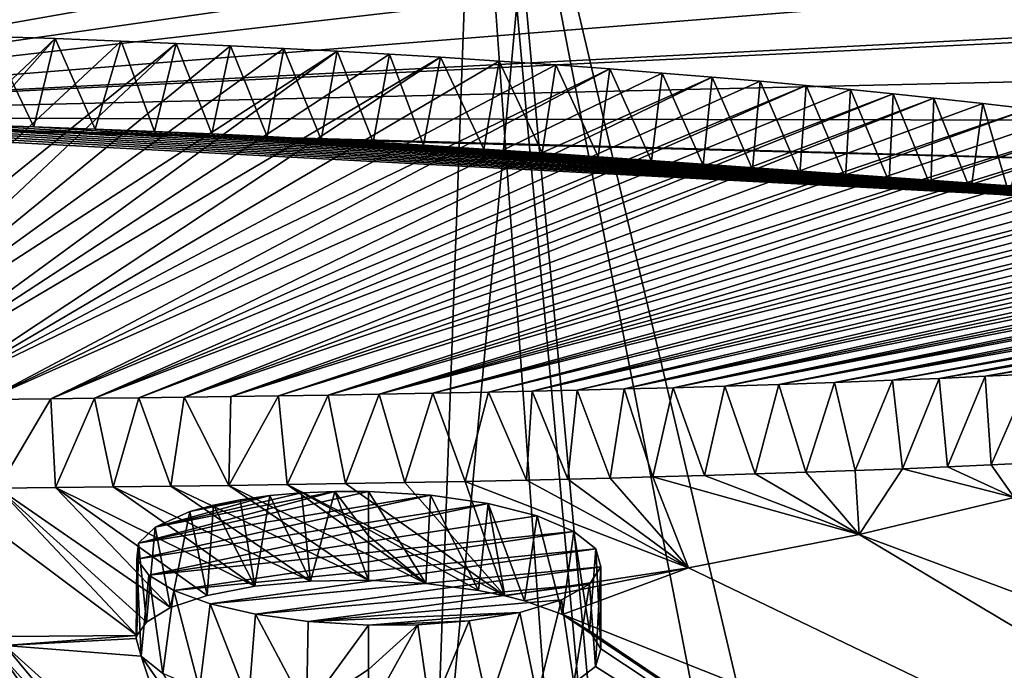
# Model space of a CAD drawing. Header units: millimetres. Extents: x -24 to 24, y 0 to 188.
# Tile 394 of 460: x 0.586 to 1.644, y 162.592 to 163.292. Entities that reach past the tile are written whole.
import ezdxf

# ---------------------------------------------------------------- set-up
doc = ezdxf.new("R2010")
doc.units = ezdxf.units.MM
doc.header["$LTSCALE"] = 58.620611
for name, color, linetype in [('169', 7, 'CONTINUOUS'), ('447', 7, 'CONTINUOUS'), ('457', 7, 'CONTINUOUS'), ('462', 7, 'CONTINUOUS'), ('482', 7, 'CONTINUOUS'), ('483', 7, 'CONTINUOUS'), ('492', 7, 'CONTINUOUS'), ('493', 7, 'CONTINUOUS'), ('75', 7, 'CONTINUOUS')]:
    doc.layers.add(name, color=color, linetype=linetype)

msp = doc.modelspace()

# ---------------------------------------------------------------- linework, layer by layer
at = {"layer": '169', "color": 7, "linetype": 'CONTINUOUS'}
for points in [[(0, 147.642, 255.5309), (2.2148, 147.6112, 255.4333), (0, 178.708, 246.0331), (0, 147.642, 255.5309)], [(0, 178.708, 246.0331), (2.2148, 147.6112, 255.4333), (2.2341, 178.675, 245.9355), (0, 178.708, 246.0331)]]:
    msp.add_3dface(points, dxfattribs=at)
at = {"layer": '447', "color": 7, "linetype": 'CONTINUOUS'}
for points in [[(0.5522, 163.4552, 189.7355), (0.7314, 163.4466, 189.7086), (0.0004, 163.1866, 188.5523), (0.5522, 163.4552, 189.7355)], [(0.7314, 163.4466, 189.7086), (0.9071, 163.4357, 189.6748), (0.0004, 163.1866, 188.5523), (0.7314, 163.4466, 189.7086)], [(0.9071, 163.4357, 189.6748), (1.0798, 163.4227, 189.6341), (0.0004, 163.1866, 188.5523), (0.9071, 163.4357, 189.6748)], [(1.0798, 163.4227, 189.6341), (1.251, 163.4073, 189.5862), (0.0004, 163.1866, 188.5523), (1.0798, 163.4227, 189.6341)], [(1.251, 163.4073, 189.5862), (1.4216, 163.3895, 189.5306), (0.0004, 163.1866, 188.5523), (1.251, 163.4073, 189.5862)], [(1.4216, 163.3895, 189.5306), (1.591, 163.3692, 189.4674), (0.0004, 163.1866, 188.5523), (1.4216, 163.3895, 189.5306)], [(1.591, 163.3692, 189.4674), (1.841, 163.3343, 189.3582), (0.0004, 163.1866, 188.5523), (1.591, 163.3692, 189.4674)], [(1.841, 163.3343, 189.3582), (2.0834, 163.2942, 189.2328), (0.0004, 163.1866, 188.5523), (1.841, 163.3343, 189.3582)], [(2.0834, 163.2942, 189.2328), (2.1111, 163.2892, 189.2172), (0.0004, 163.1866, 188.5523), (2.0834, 163.2942, 189.2328)], [(0.0004, 163.1866, 188.5523), (2.1111, 163.2892, 189.2172), (2.1689, 163.2367, 189.0036), (0.0004, 163.1866, 188.5523)], [(2.2037, 163.1828, 188.7843), (0.0004, 163.1866, 188.5523), (2.1689, 163.2367, 189.0036), (2.2037, 163.1828, 188.7843)], [(0.0678, 163.1865, 188.5521), (0.0004, 163.1866, 188.5523), (2.2151, 163.1284, 188.5627), (0.0678, 163.1865, 188.5521)], [(2.2151, 163.1284, 188.5627), (0.0004, 163.1866, 188.5523), (2.2037, 163.1828, 188.7843), (2.2151, 163.1284, 188.5627)], [(0.1341, 163.1861, 188.5513), (0.0678, 163.1865, 188.5521), (2.203, 163.074, 188.3411), (0.1341, 163.1861, 188.5513)], [(2.203, 163.074, 188.3411), (0.0678, 163.1865, 188.5521), (2.2151, 163.1284, 188.5627), (2.203, 163.074, 188.3411)], [(0.1992, 163.1855, 188.55), (0.1341, 163.1861, 188.5513), (2.203, 163.074, 188.3411), (0.1992, 163.1855, 188.55)], [(0.2632, 163.1847, 188.5482), (0.1992, 163.1855, 188.55), (2.203, 163.074, 188.3411), (0.2632, 163.1847, 188.5482)], [(0.326, 163.1837, 188.5459), (0.2632, 163.1847, 188.5482), (2.203, 163.074, 188.3411), (0.326, 163.1837, 188.5459)], [(0.3879, 163.1825, 188.5431), (0.326, 163.1837, 188.5459), (2.203, 163.074, 188.3411), (0.3879, 163.1825, 188.5431)], [(0.4609, 163.1807, 188.5392), (0.3879, 163.1825, 188.5431), (2.203, 163.074, 188.3411), (0.4609, 163.1807, 188.5392)], [(0.532, 163.1787, 188.5346), (0.4609, 163.1807, 188.5392), (2.203, 163.074, 188.3411), (0.532, 163.1787, 188.5346)], [(0.6007, 163.1765, 188.5296), (0.532, 163.1787, 188.5346), (2.203, 163.074, 188.3411), (0.6007, 163.1765, 188.5296)], [(0.6668, 163.1741, 188.5241), (0.6007, 163.1765, 188.5296), (2.203, 163.074, 188.3411), (0.6668, 163.1741, 188.5241)], [(0.7305, 163.1716, 188.5182), (0.6668, 163.1741, 188.5241), (2.203, 163.074, 188.3411), (0.7305, 163.1716, 188.5182)], [(0.792, 163.1688, 188.5119), (0.7305, 163.1716, 188.5182), (2.203, 163.074, 188.3411), (0.792, 163.1688, 188.5119)], [(0.8516, 163.166, 188.5053), (0.792, 163.1688, 188.5119), (2.203, 163.074, 188.3411), (0.8516, 163.166, 188.5053)], [(0.9094, 163.163, 188.4983), (0.8516, 163.166, 188.5053), (2.203, 163.074, 188.3411), (0.9094, 163.163, 188.4983)], [(0.9653, 163.1599, 188.4911), (0.9094, 163.163, 188.4983), (2.203, 163.074, 188.3411), (0.9653, 163.1599, 188.4911)], [(1.0193, 163.1567, 188.4836), (0.9653, 163.1599, 188.4911), (2.203, 163.074, 188.3411), (1.0193, 163.1567, 188.4836)], [(1.0844, 163.1526, 188.4738), (1.0193, 163.1567, 188.4836), (2.203, 163.074, 188.3411), (1.0844, 163.1526, 188.4738)], [(1.147, 163.1484, 188.4637), (1.0844, 163.1526, 188.4738), (2.203, 163.074, 188.3411), (1.147, 163.1484, 188.4637)], [(1.207, 163.1441, 188.4533), (1.147, 163.1484, 188.4637), (2.203, 163.074, 188.3411), (1.207, 163.1441, 188.4533)], [(1.2645, 163.1396, 188.4426), (1.207, 163.1441, 188.4533), (2.203, 163.074, 188.3411), (1.2645, 163.1396, 188.4426)], [(1.3199, 163.1352, 188.4317), (1.2645, 163.1396, 188.4426), (2.203, 163.074, 188.3411), (1.3199, 163.1352, 188.4317)], [(1.373, 163.1306, 188.4206), (1.3199, 163.1352, 188.4317), (2.203, 163.074, 188.3411), (1.373, 163.1306, 188.4206)], [(1.4239, 163.126, 188.4093), (1.373, 163.1306, 188.4206), (2.203, 163.074, 188.3411), (1.4239, 163.126, 188.4093)], [(1.4728, 163.1214, 188.3978), (1.4239, 163.126, 188.4093), (2.203, 163.074, 188.3411), (1.4728, 163.1214, 188.3978)], [(1.5197, 163.1168, 188.3861), (1.4728, 163.1214, 188.3978), (2.203, 163.074, 188.3411), (1.5197, 163.1168, 188.3861)], [(1.5646, 163.1121, 188.3744), (1.5197, 163.1168, 188.3861), (2.203, 163.074, 188.3411), (1.5646, 163.1121, 188.3744)], [(1.6078, 163.1074, 188.3625), (1.5646, 163.1121, 188.3744), (2.203, 163.074, 188.3411), (1.6078, 163.1074, 188.3625)], [(1.6492, 163.1028, 188.3505), (1.6078, 163.1074, 188.3625), (2.203, 163.074, 188.3411), (1.6492, 163.1028, 188.3505)], [(1.5827, 162.8109, 187.242), (1.6542, 162.778, 187.1357), (1.5341, 162.8089, 187.2281), (1.5827, 162.8109, 187.242)], [(1.6293, 162.8129, 187.256), (1.6542, 162.778, 187.1357), (1.5827, 162.8109, 187.242), (1.6293, 162.8129, 187.256)], [(1.6737, 162.8151, 187.2702), (1.6542, 162.778, 187.1357), (1.6293, 162.8129, 187.256), (1.6737, 162.8151, 187.2702)], [(1.3214, 162.8015, 187.1751), (1.4876, 162.738, 186.9726), (1.2659, 162.8, 187.1632), (1.3214, 162.8015, 187.1751)], [(1.3759, 162.8032, 187.1876), (1.4876, 162.738, 186.9726), (1.3214, 162.8015, 187.1751), (1.3759, 162.8032, 187.1876)], [(1.4302, 162.805, 187.2006), (1.4876, 162.738, 186.9726), (1.3759, 162.8032, 187.1876), (1.4302, 162.805, 187.2006)], [(1.4833, 162.8069, 187.2142), (1.4876, 162.738, 186.9726), (1.4302, 162.805, 187.2006), (1.4833, 162.8069, 187.2142)], [(1.5341, 162.8089, 187.2281), (1.4876, 162.738, 186.9726), (1.4833, 162.8069, 187.2142), (1.5341, 162.8089, 187.2281)], [(1.6542, 162.778, 187.1357), (1.4876, 162.738, 186.9726), (1.5341, 162.8089, 187.2281), (1.6542, 162.778, 187.1357)], [(0.7481, 162.7901, 187.0824), (0.8982, 162.6881, 186.7404), (0.686, 162.7894, 187.0759), (0.7481, 162.7901, 187.0824)], [(0.8103, 162.7909, 187.0895), (0.9604, 162.689, 186.7484), (0.7481, 162.7901, 187.0824), (0.8103, 162.7909, 187.0895)], [(0.9604, 162.689, 186.7484), (0.8982, 162.6881, 186.7404), (0.7481, 162.7901, 187.0824), (0.9604, 162.689, 186.7484)], [(0.8728, 162.7918, 187.0974), (1.022, 162.6854, 186.7415), (0.8103, 162.7909, 187.0895), (0.8728, 162.7918, 187.0974)], [(1.022, 162.6854, 186.7415), (0.9604, 162.689, 186.7484), (0.8103, 162.7909, 187.0895), (1.022, 162.6854, 186.7415)], [(0.9358, 162.7928, 187.106), (1.1068, 162.6722, 186.7041), (0.8728, 162.7918, 187.0974), (0.9358, 162.7928, 187.106)], [(1.1068, 162.6722, 186.7041), (1.0786, 162.6779, 186.7208), (0.8728, 162.7918, 187.0974), (1.1068, 162.6722, 186.7041)], [(1.0786, 162.6779, 186.7208), (1.022, 162.6854, 186.7415), (0.8728, 162.7918, 187.0974), (1.0786, 162.6779, 186.7208)], [(0.9995, 162.794, 187.1153), (1.1068, 162.6722, 186.7041), (0.9358, 162.7928, 187.106), (0.9995, 162.794, 187.1153)], [(1.0643, 162.7952, 187.1257), (1.1068, 162.6722, 186.7041), (0.9995, 162.794, 187.1153), (1.0643, 162.7952, 187.1257)], [(1.1302, 162.7966, 187.137), (1.3041, 162.7024, 186.8276), (1.0643, 162.7952, 187.1257), (1.1302, 162.7966, 187.137)], [(1.3041, 162.7024, 186.8276), (1.1068, 162.6722, 186.7041), (1.0643, 162.7952, 187.1257), (1.3041, 162.7024, 186.8276)], [(1.1747, 162.7977, 187.1452), (1.3041, 162.7024, 186.8276), (1.1302, 162.7966, 187.137), (1.1747, 162.7977, 187.1452)], [(1.2199, 162.7988, 187.1539), (1.3041, 162.7024, 186.8276), (1.1747, 162.7977, 187.1452), (1.2199, 162.7988, 187.1539)], [(1.2659, 162.8, 187.1632), (1.3041, 162.7024, 186.8276), (1.2199, 162.7988, 187.1539), (1.2659, 162.8, 187.1632)], [(1.4876, 162.738, 186.9726), (1.3041, 162.7024, 186.8276), (1.2659, 162.8, 187.1632), (1.4876, 162.738, 186.9726)], [(0.5621, 162.7881, 187.0648), (0.7116, 162.6295, 186.5301), (0.5001, 162.7876, 187.0601), (0.5621, 162.7881, 187.0648)], [(0.7116, 162.6295, 186.5301), (0.5701, 162.6286, 186.5194), (0.5001, 162.7876, 187.0601), (0.7116, 162.6295, 186.5301)], [(0.6241, 162.7887, 187.0701), (0.7477, 162.6596, 186.6333), (0.5621, 162.7881, 187.0648), (0.6241, 162.7887, 187.0701)], [(0.7219, 162.6439, 186.579), (0.7116, 162.6295, 186.5301), (0.5621, 162.7881, 187.0648), (0.7219, 162.6439, 186.579)], [(0.7477, 162.6596, 186.6333), (0.7219, 162.6439, 186.579), (0.5621, 162.7881, 187.0648), (0.7477, 162.6596, 186.6333)], [(0.686, 162.7894, 187.0759), (0.8384, 162.6826, 186.7171), (0.6241, 162.7887, 187.0701), (0.686, 162.7894, 187.0759)], [(0.7871, 162.6727, 186.6803), (0.7477, 162.6596, 186.6333), (0.6241, 162.7887, 187.0701), (0.7871, 162.6727, 186.6803)], [(0.8384, 162.6826, 186.7171), (0.7871, 162.6727, 186.6803), (0.6241, 162.7887, 187.0701), (0.8384, 162.6826, 186.7171)], [(0.8982, 162.6881, 186.7404), (0.8384, 162.6826, 186.7171), (0.686, 162.7894, 187.0759), (0.8982, 162.6881, 186.7404)], [(1.4876, 162.738, 186.9726), (1.6542, 162.778, 187.1357), (2.9891, 162.1788, 185.436), (1.4876, 162.738, 186.9726)], [(1.3041, 162.7024, 186.8276), (1.4876, 162.738, 186.9726), (2.5626, 162.0968, 185.1017), (1.3041, 162.7024, 186.8276)], [(2.5626, 162.0968, 185.1017), (1.4876, 162.738, 186.9726), (2.9891, 162.1788, 185.436), (2.5626, 162.0968, 185.1017)], [(1.1068, 162.6722, 186.7041), (1.3041, 162.7024, 186.8276), (1.1281, 162.6668, 186.6878), (1.1068, 162.6722, 186.7041)], [(1.1281, 162.6668, 186.6878), (1.3041, 162.7024, 186.8276), (1.1689, 162.6522, 186.6426), (1.1281, 162.6668, 186.6878)], [(1.1689, 162.6522, 186.6426), (1.3041, 162.7024, 186.8276), (2.5626, 162.0968, 185.1017), (1.1689, 162.6522, 186.6426)], [(1.1977, 162.6346, 186.5861), (1.1689, 162.6522, 186.6426), (2.097, 162.0279, 184.8212), (1.1977, 162.6346, 186.5861)], [(2.097, 162.0279, 184.8212), (1.1689, 162.6522, 186.6426), (2.5626, 162.0968, 185.1017), (2.097, 162.0279, 184.8212)], [(1.2101, 162.6153, 186.5228), (1.1977, 162.6346, 186.5861), (2.097, 162.0279, 184.8212), (1.2101, 162.6153, 186.5228)], [(0.7116, 162.6295, 186.5301), (0.7108, 162.6263, 186.5195), (0.5696, 162.6188, 186.487), (0.7116, 162.6295, 186.5301)], [(0.7116, 162.6295, 186.5301), (0.5696, 162.6188, 186.487), (0.5701, 162.6286, 186.5194), (0.7116, 162.6295, 186.5301)], [(0.7108, 162.6263, 186.5195), (0.7161, 162.6074, 186.4567), (0.5696, 162.6188, 186.487), (0.7108, 162.6263, 186.5195)], [(0.5646, 162.6093, 186.455), (0.5696, 162.6188, 186.487), (0.7358, 162.4183, 185.8478), (0.5646, 162.6093, 186.455)], [(0.5696, 162.6188, 186.487), (0.7161, 162.6074, 186.4567), (0.7739, 162.4348, 185.9021), (0.5696, 162.6188, 186.487)], [(0.7358, 162.4183, 185.8478), (0.5696, 162.6188, 186.487), (0.7739, 162.4348, 185.9021), (0.7358, 162.4183, 185.8478)], [(1.2044, 162.5961, 186.4584), (1.2101, 162.6153, 186.5228), (2.097, 162.0279, 184.8212), (1.2044, 162.5961, 186.4584)], [(0.5413, 162.5912, 186.3942), (0.5646, 162.6093, 186.455), (0.7144, 162.3989, 185.7855), (0.5413, 162.5912, 186.3942)], [(0.7144, 162.3989, 185.7855), (0.5646, 162.6093, 186.455), (0.7358, 162.4183, 185.8478), (0.7144, 162.3989, 185.7855)], [(0.7161, 162.6074, 186.4567), (0.7392, 162.5886, 186.3959), (0.8268, 162.4474, 185.9452), (0.7161, 162.6074, 186.4567)], [(0.7739, 162.4348, 185.9021), (0.7161, 162.6074, 186.4567), (0.8268, 162.4474, 185.9452), (0.7739, 162.4348, 185.9021)], [(1.181, 162.5784, 186.3977), (1.2044, 162.5961, 186.4584), (2.097, 162.0279, 184.8212), (1.181, 162.5784, 186.3977)]]:
    msp.add_3dface(points, dxfattribs=at)
at = {"layer": '457', "color": 7, "linetype": 'CONTINUOUS'}
for points in [[(0.6238, 163.2713, 188.4976), (0.2109, 162.8816, 187.0157), (0.554, 163.2736, 188.503), (0.6238, 163.2713, 188.4976)], [(0.2788, 162.8818, 187.018), (0.2109, 162.8816, 187.0157), (0.6238, 163.2713, 188.4976), (0.2788, 162.8818, 187.018)], [(0.6946, 163.2686, 188.4915), (0.2788, 162.8818, 187.018), (0.6238, 163.2713, 188.4976), (0.6946, 163.2686, 188.4915)], [(0.7537, 163.2662, 188.4859), (0.2788, 162.8818, 187.018), (0.6946, 163.2686, 188.4915), (0.7537, 163.2662, 188.4859)], [(0.3465, 162.8821, 187.0209), (0.2788, 162.8818, 187.018), (0.7537, 163.2662, 188.4859), (0.3465, 162.8821, 187.0209)], [(0.8121, 163.2635, 188.4797), (0.3465, 162.8821, 187.0209), (0.7537, 163.2662, 188.4859), (0.8121, 163.2635, 188.4797)], [(0.8695, 163.2607, 188.473), (0.3465, 162.8821, 187.0209), (0.8121, 163.2635, 188.4797), (0.8695, 163.2607, 188.473)], [(0.9267, 163.2577, 188.466), (0.3465, 162.8821, 187.0209), (0.8695, 163.2607, 188.473), (0.9267, 163.2577, 188.466)], [(0.414, 162.8825, 187.0245), (0.3465, 162.8821, 187.0209), (0.9267, 163.2577, 188.466), (0.414, 162.8825, 187.0245)], [(0.9831, 163.2545, 188.4586), (0.414, 162.8825, 187.0245), (0.9267, 163.2577, 188.466), (0.9831, 163.2545, 188.4586)], [(1.0379, 163.2512, 188.4508), (0.414, 162.8825, 187.0245), (0.9831, 163.2545, 188.4586), (1.0379, 163.2512, 188.4508)], [(0.4817, 162.8829, 187.0287), (0.414, 162.8825, 187.0245), (1.0379, 163.2512, 188.4508), (0.4817, 162.8829, 187.0287)], [(1.1009, 163.2471, 188.441), (0.4817, 162.8829, 187.0287), (1.0379, 163.2512, 188.4508), (1.1009, 163.2471, 188.441)], [(1.1615, 163.243, 188.4311), (0.4817, 162.8829, 187.0287), (1.1009, 163.2471, 188.441), (1.1615, 163.243, 188.4311)], [(1.2198, 163.2387, 188.4209), (0.4817, 162.8829, 187.0287), (1.1615, 163.243, 188.4311), (1.2198, 163.2387, 188.4209)], [(0.5499, 162.8834, 187.0337), (0.4817, 162.8829, 187.0287), (1.2198, 163.2387, 188.4209), (0.5499, 162.8834, 187.0337)], [(1.2759, 163.2343, 188.4103), (0.5499, 162.8834, 187.0337), (1.2198, 163.2387, 188.4209), (1.2759, 163.2343, 188.4103)], [(1.3296, 163.2299, 188.3995), (0.5499, 162.8834, 187.0337), (1.2759, 163.2343, 188.4103), (1.3296, 163.2299, 188.3995)], [(0.6191, 162.8841, 187.0395), (0.5499, 162.8834, 187.0337), (1.3296, 163.2299, 188.3995), (0.6191, 162.8841, 187.0395)], [(1.3811, 163.2255, 188.3887), (0.6191, 162.8841, 187.0395), (1.3296, 163.2299, 188.3995), (1.3811, 163.2255, 188.3887)], [(1.4307, 163.221, 188.3776), (0.6191, 162.8841, 187.0395), (1.3811, 163.2255, 188.3887), (1.4307, 163.221, 188.3776)], [(0.666, 162.8846, 187.0439), (0.6191, 162.8841, 187.0395), (1.4307, 163.221, 188.3776), (0.666, 162.8846, 187.0439)], [(1.4783, 163.2165, 188.3662), (0.666, 162.8846, 187.0439), (1.4307, 163.221, 188.3776), (1.4783, 163.2165, 188.3662)], [(1.524, 163.2119, 188.3549), (0.666, 162.8846, 187.0439), (1.4783, 163.2165, 188.3662), (1.524, 163.2119, 188.3549)], [(0.7137, 162.8851, 187.0486), (0.666, 162.8846, 187.0439), (1.524, 163.2119, 188.3549), (0.7137, 162.8851, 187.0486)], [(1.5679, 163.2074, 188.3434), (0.7137, 162.8851, 187.0486), (1.524, 163.2119, 188.3549), (1.5679, 163.2074, 188.3434)], [(0.7624, 162.8857, 187.0539), (0.7137, 162.8851, 187.0486), (1.5679, 163.2074, 188.3434), (0.7624, 162.8857, 187.0539)], [(1.6204, 163.2016, 188.3288), (0.7624, 162.8857, 187.0539), (1.5679, 163.2074, 188.3434), (1.6204, 163.2016, 188.3288)], [(1.6701, 163.1959, 188.3141), (0.7624, 162.8857, 187.0539), (1.6204, 163.2016, 188.3288), (1.6701, 163.1959, 188.3141)], [(0.8124, 162.8864, 187.0597), (0.7624, 162.8857, 187.0539), (1.6701, 163.1959, 188.3141), (0.8124, 162.8864, 187.0597)], [(1.7173, 163.1903, 188.2994), (0.8124, 162.8864, 187.0597), (1.6701, 163.1959, 188.3141), (1.7173, 163.1903, 188.2994)], [(1.7622, 163.1846, 188.2845), (0.8124, 162.8864, 187.0597), (1.7173, 163.1903, 188.2994), (1.7622, 163.1846, 188.2845)], [(0.8638, 162.8871, 187.0661), (0.8124, 162.8864, 187.0597), (1.7622, 163.1846, 188.2845), (0.8638, 162.8871, 187.0661)], [(1.8047, 163.179, 188.2697), (0.8638, 162.8871, 187.0661), (1.7622, 163.1846, 188.2845), (1.8047, 163.179, 188.2697)], [(0.9169, 162.888, 187.0732), (0.8638, 162.8871, 187.0661), (1.8047, 163.179, 188.2697), (0.9169, 162.888, 187.0732)], [(1.845, 163.1734, 188.2547), (0.9169, 162.888, 187.0732), (1.8047, 163.179, 188.2697), (1.845, 163.1734, 188.2547)], [(1.8832, 163.1678, 188.2398), (0.9169, 162.888, 187.0732), (1.845, 163.1734, 188.2547), (1.8832, 163.1678, 188.2398)], [(0.972, 162.8889, 187.0811), (0.9169, 162.888, 187.0732), (1.8832, 163.1678, 188.2398), (0.972, 162.8889, 187.0811)], [(1.9192, 163.1624, 188.225), (0.972, 162.8889, 187.0811), (1.8832, 163.1678, 188.2398), (1.9192, 163.1624, 188.225)], [(1.9535, 163.1569, 188.21), (0.972, 162.8889, 187.0811), (1.9192, 163.1624, 188.225), (1.9535, 163.1569, 188.21)], [(1.9857, 163.1516, 188.1952), (0.972, 162.8889, 187.0811), (1.9535, 163.1569, 188.21), (1.9857, 163.1516, 188.1952)], [(1.0294, 162.89, 187.0899), (0.972, 162.8889, 187.0811), (1.9857, 163.1516, 188.1952), (1.0294, 162.89, 187.0899)], [(2.0162, 163.1463, 188.1805), (1.0294, 162.89, 187.0899), (1.9857, 163.1516, 188.1952), (2.0162, 163.1463, 188.1805)], [(2.0449, 163.1411, 188.1658), (1.0294, 162.89, 187.0899), (2.0162, 163.1463, 188.1805), (2.0449, 163.1411, 188.1658)], [(1.0893, 162.8912, 187.0998), (1.0294, 162.89, 187.0899), (2.0449, 163.1411, 188.1658), (1.0893, 162.8912, 187.0998)], [(2.0806, 163.1344, 188.1464), (1.0893, 162.8912, 187.0998), (2.0449, 163.1411, 188.1658), (2.0806, 163.1344, 188.1464)], [(1.1361, 162.8922, 187.108), (1.0893, 162.8912, 187.0998), (2.0806, 163.1344, 188.1464), (1.1361, 162.8922, 187.108)], [(2.1135, 163.1277, 188.1271), (1.1361, 162.8922, 187.108), (2.0806, 163.1344, 188.1464), (2.1135, 163.1277, 188.1271)], [(2.1437, 163.1213, 188.1081), (1.1361, 162.8922, 187.108), (2.1135, 163.1277, 188.1271), (2.1437, 163.1213, 188.1081)], [(1.1846, 162.8933, 187.1169), (1.1361, 162.8922, 187.108), (2.1437, 163.1213, 188.1081), (1.1846, 162.8933, 187.1169)], [(2.1714, 163.1149, 188.0893), (1.1846, 162.8933, 187.1169), (2.1437, 163.1213, 188.1081), (2.1714, 163.1149, 188.0893)], [(1.2352, 162.8946, 187.1269), (1.1846, 162.8933, 187.1169), (2.1714, 163.1149, 188.0893), (1.2352, 162.8946, 187.1269)], [(2.1967, 163.1088, 188.0709), (1.2352, 162.8946, 187.1269), (2.1714, 163.1149, 188.0893), (2.1967, 163.1088, 188.0709)], [(2.2197, 163.1029, 188.0527), (1.2352, 162.8946, 187.1269), (2.1967, 163.1088, 188.0709), (2.2197, 163.1029, 188.0527)], [(1.2879, 162.896, 187.1377), (1.2352, 162.8946, 187.1269), (2.2197, 163.1029, 188.0527), (1.2879, 162.896, 187.1377)], [(2.2405, 163.0971, 188.035), (1.2879, 162.896, 187.1377), (2.2197, 163.1029, 188.0527), (2.2405, 163.0971, 188.035)], [(2.2593, 163.0916, 188.0175), (1.2879, 162.896, 187.1377), (2.2405, 163.0971, 188.035), (2.2593, 163.0916, 188.0175)], [(1.3432, 162.8977, 187.1499), (1.2879, 162.896, 187.1377), (2.2593, 163.0916, 188.0175), (1.3432, 162.8977, 187.1499)], [(2.2762, 163.0862, 188.0005), (1.3432, 162.8977, 187.1499), (2.2593, 163.0916, 188.0175), (2.2762, 163.0862, 188.0005)], [(2.2913, 163.0811, 187.984), (1.3432, 162.8977, 187.1499), (2.2762, 163.0862, 188.0005), (2.2913, 163.0811, 187.984)], [(1.4012, 162.8995, 187.1635), (1.3432, 162.8977, 187.1499), (2.2913, 163.0811, 187.984), (1.4012, 162.8995, 187.1635)], [(2.3047, 163.0761, 187.9679), (1.4012, 162.8995, 187.1635), (2.2913, 163.0811, 187.984), (2.3047, 163.0761, 187.9679)], [(2.3166, 163.0713, 187.9521), (1.4012, 162.8995, 187.1635), (2.3047, 163.0761, 187.9679), (2.3166, 163.0713, 187.9521)], [(1.4612, 162.9016, 187.1784), (1.4012, 162.8995, 187.1635), (2.3166, 163.0713, 187.9521), (1.4612, 162.9016, 187.1784)], [(2.3318, 163.0645, 187.9294), (1.4612, 162.9016, 187.1784), (2.3166, 163.0713, 187.9521), (2.3318, 163.0645, 187.9294)], [(2.3442, 163.058, 187.9074), (1.4612, 162.9016, 187.1784), (2.3318, 163.0645, 187.9294), (2.3442, 163.058, 187.9074)], [(1.5233, 162.9039, 187.195), (1.4612, 162.9016, 187.1784), (2.3442, 163.058, 187.9074), (1.5233, 162.9039, 187.195)], [(2.3543, 163.0518, 187.8861), (1.5233, 162.9039, 187.195), (2.3442, 163.058, 187.9074), (2.3543, 163.0518, 187.8861)], [(1.5737, 162.906, 187.2093), (1.5233, 162.9039, 187.195), (2.3543, 163.0518, 187.8861), (1.5737, 162.906, 187.2093)], [(2.3621, 163.0459, 187.8654), (1.5737, 162.906, 187.2093), (2.3543, 163.0518, 187.8861), (2.3621, 163.0459, 187.8654)], [(2.3681, 163.0402, 187.8451), (1.5737, 162.906, 187.2093), (2.3621, 163.0459, 187.8654), (2.3681, 163.0402, 187.8451)], [(1.6231, 162.9082, 187.224), (1.5737, 162.906, 187.2093), (2.3681, 163.0402, 187.8451), (1.6231, 162.9082, 187.224)], [(2.3722, 163.0347, 187.8252), (1.6231, 162.9082, 187.224), (2.3681, 163.0402, 187.8451), (2.3722, 163.0347, 187.8252)], [(2.3746, 163.0293, 187.8054), (1.6231, 162.9082, 187.224), (2.3722, 163.0347, 187.8252), (2.3746, 163.0293, 187.8054)], [(1.6721, 162.9105, 187.2396), (1.6231, 162.9082, 187.224), (2.3746, 163.0293, 187.8054), (1.6721, 162.9105, 187.2396)]]:
    msp.add_3dface(points, dxfattribs=at)
at = {"layer": '462', "color": 7, "linetype": 'CONTINUOUS'}
for points in [[(0.7115, 162.7115, 186.4553), (0.7133, 162.7288, 186.5132), (1.0271, 162.7804, 186.7101), (0.7115, 162.7115, 186.4553)], [(1.0891, 162.7714, 186.6851), (0.7115, 162.7115, 186.4553), (1.0271, 162.7804, 186.7101), (1.0891, 162.7714, 186.6851)], [(0.9242, 162.7845, 186.7156), (0.9605, 162.7844, 186.7183), (0.7133, 162.7288, 186.5132), (0.9242, 162.7845, 186.7156)], [(0.7311, 162.7462, 186.5725), (0.9242, 162.7845, 186.7156), (0.7133, 162.7288, 186.5132), (0.7311, 162.7462, 186.5725)], [(0.7133, 162.7288, 186.5132), (0.9605, 162.7844, 186.7183), (1.0271, 162.7804, 186.7101), (0.7133, 162.7288, 186.5132)], [(0.8885, 162.783, 186.7077), (0.9242, 162.7845, 186.7156), (0.7311, 162.7462, 186.5725), (0.8885, 162.783, 186.7077)], [(0.8544, 162.78, 186.695), (0.8885, 162.783, 186.7077), (0.7311, 162.7462, 186.5725), (0.8544, 162.78, 186.695)], [(0.7683, 162.7627, 186.6307), (0.8544, 162.78, 186.695), (0.7311, 162.7462, 186.5725), (0.7683, 162.7627, 186.6307)], [(0.8226, 162.7755, 186.6777), (0.8544, 162.78, 186.695), (0.7683, 162.7627, 186.6307), (0.8226, 162.7755, 186.6777)], [(0.7242, 162.6943, 186.399), (0.7115, 162.7115, 186.4553), (1.0891, 162.7714, 186.6851), (0.7242, 162.6943, 186.399)], [(1.1416, 162.7581, 186.6451), (0.7242, 162.6943, 186.399), (1.0891, 162.7714, 186.6851), (1.1416, 162.7581, 186.6451)], [(0.7937, 162.7698, 186.6561), (0.8226, 162.7755, 186.6777), (0.7683, 162.7627, 186.6307), (0.7937, 162.7698, 186.6561)], [(1.1811, 162.7415, 186.5931), (0.7242, 162.6943, 186.399), (1.1416, 162.7581, 186.6451), (1.1811, 162.7415, 186.5931)], [(0.7511, 162.6779, 186.3466), (0.7242, 162.6943, 186.399), (1.1811, 162.7415, 186.5931), (0.7511, 162.6779, 186.3466)], [(1.2045, 162.7228, 186.5327), (0.7511, 162.6779, 186.3466), (1.1811, 162.7415, 186.5931), (1.2045, 162.7228, 186.5327)], [(0.7903, 162.6636, 186.3022), (0.7511, 162.6779, 186.3466), (1.2045, 162.7228, 186.5327), (0.7903, 162.6636, 186.3022)], [(1.2101, 162.7034, 186.4684), (0.7903, 162.6636, 186.3022), (1.2045, 162.7228, 186.5327), (1.2101, 162.7034, 186.4684)], [(0.8389, 162.6524, 186.2688), (0.7903, 162.6636, 186.3022), (1.2101, 162.7034, 186.4684), (0.8389, 162.6524, 186.2688)], [(1.1977, 162.6846, 186.4049), (0.8389, 162.6524, 186.2688), (1.2101, 162.7034, 186.4684), (1.1977, 162.6846, 186.4049)], [(0.8956, 162.6446, 186.2472), (0.8389, 162.6524, 186.2688), (1.1977, 162.6846, 186.4049), (0.8956, 162.6446, 186.2472)], [(1.1679, 162.6679, 186.3467), (0.8956, 162.6446, 186.2472), (1.1977, 162.6846, 186.4049), (1.1679, 162.6679, 186.3467)], [(1.1231, 162.6544, 186.2982), (0.8956, 162.6446, 186.2472), (1.1679, 162.6679, 186.3467), (1.1231, 162.6544, 186.2982)], [(0.9605, 162.6407, 186.2394), (0.8956, 162.6446, 186.2472), (1.1231, 162.6544, 186.2982), (0.9605, 162.6407, 186.2394)], [(1.0686, 162.6454, 186.2637), (0.9605, 162.6407, 186.2394), (1.1231, 162.6544, 186.2982), (1.0686, 162.6454, 186.2637)], [(1.0133, 162.6411, 186.2452), (0.9605, 162.6407, 186.2394), (1.0686, 162.6454, 186.2637), (1.0133, 162.6411, 186.2452)]]:
    msp.add_3dface(points, dxfattribs=at)
at = {"layer": '482', "color": 7, "linetype": 'CONTINUOUS'}
for points in [[(0.532, 163.1787, 188.5346), (0.6007, 163.1765, 188.5296), (0.554, 163.2736, 188.503), (0.532, 163.1787, 188.5346)], [(0.6007, 163.1765, 188.5296), (0.6238, 163.2713, 188.4976), (0.554, 163.2736, 188.503), (0.6007, 163.1765, 188.5296)], [(0.6007, 163.1765, 188.5296), (0.6668, 163.1741, 188.5241), (0.6238, 163.2713, 188.4976), (0.6007, 163.1765, 188.5296)], [(0.6668, 163.1741, 188.5241), (0.6946, 163.2686, 188.4915), (0.6238, 163.2713, 188.4976), (0.6668, 163.1741, 188.5241)], [(0.6668, 163.1741, 188.5241), (0.7305, 163.1716, 188.5182), (0.6946, 163.2686, 188.4915), (0.6668, 163.1741, 188.5241)], [(0.7305, 163.1716, 188.5182), (0.7537, 163.2662, 188.4859), (0.6946, 163.2686, 188.4915), (0.7305, 163.1716, 188.5182)], [(0.7305, 163.1716, 188.5182), (0.792, 163.1688, 188.5119), (0.7537, 163.2662, 188.4859), (0.7305, 163.1716, 188.5182)], [(0.792, 163.1688, 188.5119), (0.8121, 163.2635, 188.4797), (0.7537, 163.2662, 188.4859), (0.792, 163.1688, 188.5119)], [(0.792, 163.1688, 188.5119), (0.8516, 163.166, 188.5053), (0.8121, 163.2635, 188.4797), (0.792, 163.1688, 188.5119)], [(0.8516, 163.166, 188.5053), (0.8695, 163.2607, 188.473), (0.8121, 163.2635, 188.4797), (0.8516, 163.166, 188.5053)], [(0.8516, 163.166, 188.5053), (0.9094, 163.163, 188.4983), (0.8695, 163.2607, 188.473), (0.8516, 163.166, 188.5053)], [(0.9094, 163.163, 188.4983), (0.9267, 163.2577, 188.466), (0.8695, 163.2607, 188.473), (0.9094, 163.163, 188.4983)], [(0.9094, 163.163, 188.4983), (0.9653, 163.1599, 188.4911), (0.9267, 163.2577, 188.466), (0.9094, 163.163, 188.4983)], [(0.9653, 163.1599, 188.4911), (0.9831, 163.2545, 188.4586), (0.9267, 163.2577, 188.466), (0.9653, 163.1599, 188.4911)], [(0.9653, 163.1599, 188.4911), (1.0193, 163.1567, 188.4836), (0.9831, 163.2545, 188.4586), (0.9653, 163.1599, 188.4911)], [(1.0193, 163.1567, 188.4836), (1.0379, 163.2512, 188.4508), (0.9831, 163.2545, 188.4586), (1.0193, 163.1567, 188.4836)], [(1.0193, 163.1567, 188.4836), (1.0844, 163.1526, 188.4738), (1.0379, 163.2512, 188.4508), (1.0193, 163.1567, 188.4836)], [(1.0844, 163.1526, 188.4738), (1.1009, 163.2471, 188.441), (1.0379, 163.2512, 188.4508), (1.0844, 163.1526, 188.4738)], [(1.0844, 163.1526, 188.4738), (1.147, 163.1484, 188.4637), (1.1009, 163.2471, 188.441), (1.0844, 163.1526, 188.4738)], [(1.147, 163.1484, 188.4637), (1.1615, 163.243, 188.4311), (1.1009, 163.2471, 188.441), (1.147, 163.1484, 188.4637)], [(1.147, 163.1484, 188.4637), (1.207, 163.1441, 188.4533), (1.1615, 163.243, 188.4311), (1.147, 163.1484, 188.4637)], [(1.207, 163.1441, 188.4533), (1.2198, 163.2387, 188.4209), (1.1615, 163.243, 188.4311), (1.207, 163.1441, 188.4533)], [(1.207, 163.1441, 188.4533), (1.2645, 163.1396, 188.4426), (1.2198, 163.2387, 188.4209), (1.207, 163.1441, 188.4533)], [(1.2645, 163.1396, 188.4426), (1.2759, 163.2343, 188.4103), (1.2198, 163.2387, 188.4209), (1.2645, 163.1396, 188.4426)], [(1.2645, 163.1396, 188.4426), (1.3199, 163.1352, 188.4317), (1.2759, 163.2343, 188.4103), (1.2645, 163.1396, 188.4426)], [(1.3199, 163.1352, 188.4317), (1.3296, 163.2299, 188.3995), (1.2759, 163.2343, 188.4103), (1.3199, 163.1352, 188.4317)], [(1.3199, 163.1352, 188.4317), (1.373, 163.1306, 188.4206), (1.3296, 163.2299, 188.3995), (1.3199, 163.1352, 188.4317)], [(1.373, 163.1306, 188.4206), (1.3811, 163.2255, 188.3887), (1.3296, 163.2299, 188.3995), (1.373, 163.1306, 188.4206)], [(1.373, 163.1306, 188.4206), (1.4239, 163.126, 188.4093), (1.3811, 163.2255, 188.3887), (1.373, 163.1306, 188.4206)], [(1.4239, 163.126, 188.4093), (1.4307, 163.221, 188.3776), (1.3811, 163.2255, 188.3887), (1.4239, 163.126, 188.4093)], [(1.4239, 163.126, 188.4093), (1.4728, 163.1214, 188.3978), (1.4307, 163.221, 188.3776), (1.4239, 163.126, 188.4093)], [(1.4728, 163.1214, 188.3978), (1.4783, 163.2165, 188.3662), (1.4307, 163.221, 188.3776), (1.4728, 163.1214, 188.3978)], [(1.4728, 163.1214, 188.3978), (1.5197, 163.1168, 188.3861), (1.4783, 163.2165, 188.3662), (1.4728, 163.1214, 188.3978)], [(1.5197, 163.1168, 188.3861), (1.524, 163.2119, 188.3549), (1.4783, 163.2165, 188.3662), (1.5197, 163.1168, 188.3861)], [(1.5197, 163.1168, 188.3861), (1.5646, 163.1121, 188.3744), (1.524, 163.2119, 188.3549), (1.5197, 163.1168, 188.3861)], [(1.5646, 163.1121, 188.3744), (1.5679, 163.2074, 188.3434), (1.524, 163.2119, 188.3549), (1.5646, 163.1121, 188.3744)], [(1.5646, 163.1121, 188.3744), (1.6078, 163.1074, 188.3625), (1.5679, 163.2074, 188.3434), (1.5646, 163.1121, 188.3744)], [(1.6078, 163.1074, 188.3625), (1.6204, 163.2016, 188.3288), (1.5679, 163.2074, 188.3434), (1.6078, 163.1074, 188.3625)], [(1.6078, 163.1074, 188.3625), (1.6492, 163.1028, 188.3505), (1.6204, 163.2016, 188.3288), (1.6078, 163.1074, 188.3625)], [(1.6492, 163.1028, 188.3505), (1.6701, 163.1959, 188.3141), (1.6204, 163.2016, 188.3288), (1.6492, 163.1028, 188.3505)]]:
    msp.add_3dface(points, dxfattribs=at)
at = {"layer": '483', "color": 7, "linetype": 'CONTINUOUS'}
for points in [[(1.5341, 162.8089, 187.2281), (1.5233, 162.9039, 187.195), (1.5737, 162.906, 187.2093), (1.5341, 162.8089, 187.2281)], [(1.5827, 162.8109, 187.242), (1.5341, 162.8089, 187.2281), (1.5737, 162.906, 187.2093), (1.5827, 162.8109, 187.242)], [(1.5827, 162.8109, 187.242), (1.5737, 162.906, 187.2093), (1.6231, 162.9082, 187.224), (1.5827, 162.8109, 187.242)], [(1.6293, 162.8129, 187.256), (1.5827, 162.8109, 187.242), (1.6231, 162.9082, 187.224), (1.6293, 162.8129, 187.256)], [(1.6293, 162.8129, 187.256), (1.6231, 162.9082, 187.224), (1.6721, 162.9105, 187.2396), (1.6293, 162.8129, 187.256)], [(1.6737, 162.8151, 187.2702), (1.6293, 162.8129, 187.256), (1.6721, 162.9105, 187.2396), (1.6737, 162.8151, 187.2702)], [(1.2659, 162.8, 187.1632), (1.2352, 162.8946, 187.1269), (1.2879, 162.896, 187.1377), (1.2659, 162.8, 187.1632)], [(1.3214, 162.8015, 187.1751), (1.2659, 162.8, 187.1632), (1.2879, 162.896, 187.1377), (1.3214, 162.8015, 187.1751)], [(1.3214, 162.8015, 187.1751), (1.2879, 162.896, 187.1377), (1.3432, 162.8977, 187.1499), (1.3214, 162.8015, 187.1751)], [(1.3759, 162.8032, 187.1876), (1.3214, 162.8015, 187.1751), (1.3432, 162.8977, 187.1499), (1.3759, 162.8032, 187.1876)], [(1.3759, 162.8032, 187.1876), (1.3432, 162.8977, 187.1499), (1.4012, 162.8995, 187.1635), (1.3759, 162.8032, 187.1876)], [(1.4302, 162.805, 187.2006), (1.3759, 162.8032, 187.1876), (1.4012, 162.8995, 187.1635), (1.4302, 162.805, 187.2006)], [(1.4302, 162.805, 187.2006), (1.4012, 162.8995, 187.1635), (1.4612, 162.9016, 187.1784), (1.4302, 162.805, 187.2006)], [(1.4833, 162.8069, 187.2142), (1.4302, 162.805, 187.2006), (1.4612, 162.9016, 187.1784), (1.4833, 162.8069, 187.2142)], [(1.4833, 162.8069, 187.2142), (1.4612, 162.9016, 187.1784), (1.5233, 162.9039, 187.195), (1.4833, 162.8069, 187.2142)], [(1.5341, 162.8089, 187.2281), (1.4833, 162.8069, 187.2142), (1.5233, 162.9039, 187.195), (1.5341, 162.8089, 187.2281)], [(0.686, 162.7894, 187.0759), (0.666, 162.8846, 187.0439), (0.7137, 162.8851, 187.0486), (0.686, 162.7894, 187.0759)], [(0.7481, 162.7901, 187.0824), (0.686, 162.7894, 187.0759), (0.7137, 162.8851, 187.0486), (0.7481, 162.7901, 187.0824)], [(0.7481, 162.7901, 187.0824), (0.7137, 162.8851, 187.0486), (0.7624, 162.8857, 187.0539), (0.7481, 162.7901, 187.0824)], [(0.8103, 162.7909, 187.0895), (0.7481, 162.7901, 187.0824), (0.7624, 162.8857, 187.0539), (0.8103, 162.7909, 187.0895)], [(0.8103, 162.7909, 187.0895), (0.7624, 162.8857, 187.0539), (0.8124, 162.8864, 187.0597), (0.8103, 162.7909, 187.0895)], [(0.8728, 162.7918, 187.0974), (0.8103, 162.7909, 187.0895), (0.8638, 162.8871, 187.0661), (0.8728, 162.7918, 187.0974)], [(0.8103, 162.7909, 187.0895), (0.8124, 162.8864, 187.0597), (0.8638, 162.8871, 187.0661), (0.8103, 162.7909, 187.0895)], [(0.8728, 162.7918, 187.0974), (0.8638, 162.8871, 187.0661), (0.9169, 162.888, 187.0732), (0.8728, 162.7918, 187.0974)], [(0.9358, 162.7928, 187.106), (0.8728, 162.7918, 187.0974), (0.9169, 162.888, 187.0732), (0.9358, 162.7928, 187.106)], [(0.9358, 162.7928, 187.106), (0.9169, 162.888, 187.0732), (0.972, 162.8889, 187.0811), (0.9358, 162.7928, 187.106)], [(0.9995, 162.794, 187.1153), (0.9358, 162.7928, 187.106), (0.972, 162.8889, 187.0811), (0.9995, 162.794, 187.1153)], [(0.9995, 162.794, 187.1153), (0.972, 162.8889, 187.0811), (1.0294, 162.89, 187.0899), (0.9995, 162.794, 187.1153)], [(1.0643, 162.7952, 187.1257), (0.9995, 162.794, 187.1153), (1.0294, 162.89, 187.0899), (1.0643, 162.7952, 187.1257)], [(1.0643, 162.7952, 187.1257), (1.0294, 162.89, 187.0899), (1.0893, 162.8912, 187.0998), (1.0643, 162.7952, 187.1257)], [(1.1302, 162.7966, 187.137), (1.0643, 162.7952, 187.1257), (1.0893, 162.8912, 187.0998), (1.1302, 162.7966, 187.137)], [(1.1302, 162.7966, 187.137), (1.0893, 162.8912, 187.0998), (1.1361, 162.8922, 187.108), (1.1302, 162.7966, 187.137)], [(1.1747, 162.7977, 187.1452), (1.1302, 162.7966, 187.137), (1.1361, 162.8922, 187.108), (1.1747, 162.7977, 187.1452)], [(1.1747, 162.7977, 187.1452), (1.1361, 162.8922, 187.108), (1.1846, 162.8933, 187.1169), (1.1747, 162.7977, 187.1452)], [(1.2199, 162.7988, 187.1539), (1.1747, 162.7977, 187.1452), (1.1846, 162.8933, 187.1169), (1.2199, 162.7988, 187.1539)], [(1.2199, 162.7988, 187.1539), (1.1846, 162.8933, 187.1169), (1.2352, 162.8946, 187.1269), (1.2199, 162.7988, 187.1539)], [(1.2659, 162.8, 187.1632), (1.2199, 162.7988, 187.1539), (1.2352, 162.8946, 187.1269), (1.2659, 162.8, 187.1632)], [(0.5621, 162.7881, 187.0648), (0.5499, 162.8834, 187.0337), (0.6191, 162.8841, 187.0395), (0.5621, 162.7881, 187.0648)], [(0.6241, 162.7887, 187.0701), (0.5621, 162.7881, 187.0648), (0.6191, 162.8841, 187.0395), (0.6241, 162.7887, 187.0701)], [(0.6241, 162.7887, 187.0701), (0.6191, 162.8841, 187.0395), (0.666, 162.8846, 187.0439), (0.6241, 162.7887, 187.0701)], [(0.686, 162.7894, 187.0759), (0.6241, 162.7887, 187.0701), (0.666, 162.8846, 187.0439), (0.686, 162.7894, 187.0759)]]:
    msp.add_3dface(points, dxfattribs=at)
at = {"layer": '492', "color": 7, "linetype": 'CONTINUOUS'}
for points in [[(0.8384, 162.6826, 186.7171), (0.8544, 162.78, 186.695), (0.8226, 162.7755, 186.6777), (0.8384, 162.6826, 186.7171)], [(0.8384, 162.6826, 186.7171), (0.8982, 162.6881, 186.7404), (0.8544, 162.78, 186.695), (0.8384, 162.6826, 186.7171)], [(0.8982, 162.6881, 186.7404), (0.8885, 162.783, 186.7077), (0.8544, 162.78, 186.695), (0.8982, 162.6881, 186.7404)], [(0.8982, 162.6881, 186.7404), (0.9242, 162.7845, 186.7156), (0.8885, 162.783, 186.7077), (0.8982, 162.6881, 186.7404)], [(0.8982, 162.6881, 186.7404), (0.9604, 162.689, 186.7484), (0.9242, 162.7845, 186.7156), (0.8982, 162.6881, 186.7404)], [(0.9242, 162.7845, 186.7156), (0.9604, 162.689, 186.7484), (0.9605, 162.7367, 186.7334), (0.9242, 162.7845, 186.7156)], [(0.9605, 162.7844, 186.7183), (0.9242, 162.7845, 186.7156), (0.9605, 162.7367, 186.7334), (0.9605, 162.7844, 186.7183)], [(0.7871, 162.6727, 186.6803), (0.7937, 162.7698, 186.6561), (0.7683, 162.7627, 186.6307), (0.7871, 162.6727, 186.6803)], [(0.7871, 162.6727, 186.6803), (0.8384, 162.6826, 186.7171), (0.7937, 162.7698, 186.6561), (0.7871, 162.6727, 186.6803)], [(0.8384, 162.6826, 186.7171), (0.8226, 162.7755, 186.6777), (0.7937, 162.7698, 186.6561), (0.8384, 162.6826, 186.7171)], [(0.7477, 162.6596, 186.6333), (0.7683, 162.7627, 186.6307), (0.7311, 162.7462, 186.5725), (0.7477, 162.6596, 186.6333)], [(0.7477, 162.6596, 186.6333), (0.7871, 162.6727, 186.6803), (0.7683, 162.7627, 186.6307), (0.7477, 162.6596, 186.6333)], [(0.7219, 162.6439, 186.579), (0.7311, 162.7462, 186.5725), (0.7133, 162.7288, 186.5132), (0.7219, 162.6439, 186.579)], [(0.7219, 162.6439, 186.579), (0.7477, 162.6596, 186.6333), (0.7311, 162.7462, 186.5725), (0.7219, 162.6439, 186.579)], [(0.7116, 162.6295, 186.5301), (0.7133, 162.7288, 186.5132), (0.7115, 162.7115, 186.4553), (0.7116, 162.6295, 186.5301)], [(0.7116, 162.6295, 186.5301), (0.7219, 162.6439, 186.579), (0.7133, 162.7288, 186.5132), (0.7116, 162.6295, 186.5301)], [(0.7161, 162.6074, 186.4567), (0.7108, 162.6263, 186.5195), (0.7115, 162.7115, 186.4553), (0.7161, 162.6074, 186.4567)], [(0.7108, 162.6263, 186.5195), (0.7116, 162.6295, 186.5301), (0.7115, 162.7115, 186.4553), (0.7108, 162.6263, 186.5195)], [(0.7161, 162.6074, 186.4567), (0.7115, 162.7115, 186.4553), (0.7242, 162.6943, 186.399), (0.7161, 162.6074, 186.4567)], [(0.7392, 162.5886, 186.3959), (0.7161, 162.6074, 186.4567), (0.7242, 162.6943, 186.399), (0.7392, 162.5886, 186.3959)], [(0.7392, 162.5886, 186.3959), (0.7242, 162.6943, 186.399), (0.7511, 162.6779, 186.3466), (0.7392, 162.5886, 186.3959)], [(0.7786, 162.5718, 186.3433), (0.7392, 162.5886, 186.3959), (0.7511, 162.6779, 186.3466), (0.7786, 162.5718, 186.3433)], [(0.7786, 162.5718, 186.3433), (0.7511, 162.6779, 186.3466), (0.7903, 162.6636, 186.3022), (0.7786, 162.5718, 186.3433)], [(0.8314, 162.5584, 186.303), (0.7786, 162.5718, 186.3433), (0.7903, 162.6636, 186.3022), (0.8314, 162.5584, 186.303)], [(0.8314, 162.5584, 186.303), (0.7903, 162.6636, 186.3022), (0.8389, 162.6524, 186.2688), (0.8314, 162.5584, 186.303)], [(0.8937, 162.5494, 186.2777), (0.8314, 162.5584, 186.303), (0.8389, 162.6524, 186.2688), (0.8937, 162.5494, 186.2777)], [(0.8937, 162.5494, 186.2777), (0.8389, 162.6524, 186.2688), (0.8956, 162.6446, 186.2472), (0.8937, 162.5494, 186.2777)], [(0.8937, 162.5494, 186.2777), (0.8956, 162.6446, 186.2472), (0.9605, 162.6407, 186.2394), (0.8937, 162.5494, 186.2777)], [(0.8937, 162.5494, 186.2777), (0.9605, 162.6407, 186.2394), (0.9605, 162.593, 186.2544), (0.8937, 162.5494, 186.2777)], [(0.9604, 162.5453, 186.2695), (0.8937, 162.5494, 186.2777), (0.9605, 162.593, 186.2544), (0.9604, 162.5453, 186.2695)]]:
    msp.add_3dface(points, dxfattribs=at)
at = {"layer": '493', "color": 7, "linetype": 'CONTINUOUS'}
for points in [[(0.9605, 162.7844, 186.7183), (1.022, 162.6854, 186.7415), (1.0271, 162.7804, 186.7101), (0.9605, 162.7844, 186.7183)], [(1.022, 162.6854, 186.7415), (0.9605, 162.7844, 186.7183), (0.9605, 162.7367, 186.7334), (1.022, 162.6854, 186.7415)], [(1.022, 162.6854, 186.7415), (1.0786, 162.6779, 186.7208), (1.0271, 162.7804, 186.7101), (1.022, 162.6854, 186.7415)], [(1.0786, 162.6779, 186.7208), (1.0891, 162.7714, 186.6851), (1.0271, 162.7804, 186.7101), (1.0786, 162.6779, 186.7208)], [(1.0786, 162.6779, 186.7208), (1.1068, 162.6722, 186.7041), (1.0891, 162.7714, 186.6851), (1.0786, 162.6779, 186.7208)], [(1.1068, 162.6722, 186.7041), (1.1281, 162.6668, 186.6878), (1.0891, 162.7714, 186.6851), (1.1068, 162.6722, 186.7041)], [(1.1281, 162.6668, 186.6878), (1.1416, 162.7581, 186.6451), (1.0891, 162.7714, 186.6851), (1.1281, 162.6668, 186.6878)], [(1.1281, 162.6668, 186.6878), (1.1689, 162.6522, 186.6426), (1.1416, 162.7581, 186.6451), (1.1281, 162.6668, 186.6878)], [(1.1689, 162.6522, 186.6426), (1.1811, 162.7415, 186.5931), (1.1416, 162.7581, 186.6451), (1.1689, 162.6522, 186.6426)], [(0.9604, 162.689, 186.7484), (1.022, 162.6854, 186.7415), (0.9605, 162.7367, 186.7334), (0.9604, 162.689, 186.7484)], [(1.1689, 162.6522, 186.6426), (1.1977, 162.6346, 186.5861), (1.1811, 162.7415, 186.5931), (1.1689, 162.6522, 186.6426)], [(1.1977, 162.6346, 186.5861), (1.2045, 162.7228, 186.5327), (1.1811, 162.7415, 186.5931), (1.1977, 162.6346, 186.5861)], [(1.1977, 162.6346, 186.5861), (1.2101, 162.6153, 186.5228), (1.2045, 162.7228, 186.5327), (1.1977, 162.6346, 186.5861)], [(1.2101, 162.6153, 186.5228), (1.2101, 162.7034, 186.4684), (1.2045, 162.7228, 186.5327), (1.2101, 162.6153, 186.5228)], [(1.2044, 162.5961, 186.4584), (1.1977, 162.6846, 186.4049), (1.2101, 162.7034, 186.4684), (1.2044, 162.5961, 186.4584)], [(1.2101, 162.6153, 186.5228), (1.2044, 162.5961, 186.4584), (1.2101, 162.7034, 186.4684), (1.2101, 162.6153, 186.5228)], [(1.181, 162.5784, 186.3977), (1.1679, 162.6679, 186.3467), (1.1977, 162.6846, 186.4049), (1.181, 162.5784, 186.3977)], [(1.2044, 162.5961, 186.4584), (1.181, 162.5784, 186.3977), (1.1977, 162.6846, 186.4049), (1.2044, 162.5961, 186.4584)], [(1.1415, 162.5636, 186.3451), (1.1231, 162.6544, 186.2982), (1.1679, 162.6679, 186.3467), (1.1415, 162.5636, 186.3451)], [(1.181, 162.5784, 186.3977), (1.1415, 162.5636, 186.3451), (1.1679, 162.6679, 186.3467), (1.181, 162.5784, 186.3977)], [(1.0889, 162.5527, 186.3044), (1.0686, 162.6454, 186.2637), (1.1231, 162.6544, 186.2982), (1.0889, 162.5527, 186.3044)], [(1.1415, 162.5636, 186.3451), (1.0889, 162.5527, 186.3044), (1.1231, 162.6544, 186.2982), (1.1415, 162.5636, 186.3451)], [(1.0269, 162.5464, 186.2786), (1.0133, 162.6411, 186.2452), (1.0686, 162.6454, 186.2637), (1.0269, 162.5464, 186.2786)], [(1.0889, 162.5527, 186.3044), (1.0269, 162.5464, 186.2786), (1.0686, 162.6454, 186.2637), (1.0889, 162.5527, 186.3044)], [(1.0269, 162.5464, 186.2786), (0.9604, 162.5453, 186.2695), (1.0133, 162.6411, 186.2452), (1.0269, 162.5464, 186.2786)], [(1.0133, 162.6411, 186.2452), (0.9604, 162.5453, 186.2695), (0.9605, 162.593, 186.2544), (1.0133, 162.6411, 186.2452)], [(0.9605, 162.6407, 186.2394), (1.0133, 162.6411, 186.2452), (0.9605, 162.593, 186.2544), (0.9605, 162.6407, 186.2394)]]:
    msp.add_3dface(points, dxfattribs=at)
at = {"layer": '75', "color": 7, "linetype": 'CONTINUOUS'}
for points in [[(0.4827, 160.414, 24.2452), (0.9552, 160.3065, 24.2312), (0, 163.7549, 24.25), (0.4827, 160.414, 24.2452)], [(0, 163.7549, 24.25), (0.9552, 160.3065, 24.2312), (1.0792, 163.7525, 24.226), (0, 163.7549, 24.25)], [(0.9552, 160.3065, 24.2312), (1.4074, 160.1294, 24.2091), (1.0792, 163.7525, 24.226), (0.9552, 160.3065, 24.2312)], [(1.8291, 159.8864, 24.1809), (2.0253, 159.7417, 24.1653), (1.0792, 163.7525, 24.226), (1.8291, 159.8864, 24.1809)], [(1.0792, 163.7525, 24.226), (2.0253, 159.7417, 24.1653), (2.1561, 163.7459, 24.154), (1.0792, 163.7525, 24.226)], [(1.4074, 160.1294, 24.2091), (1.8291, 159.8864, 24.1809), (1.0792, 163.7525, 24.226), (1.4074, 160.1294, 24.2091)], [(0, 163.3645, -24.25), (1.1248, 163.3645, -24.2239), (0, 151.1, -24.25), (0, 163.3645, -24.25)], [(0, 151.1, -24.25), (1.1248, 163.3645, -24.2239), (2.2375, 151.1, -24.1466), (0, 151.1, -24.25)], [(1.1248, 163.3645, -24.2239), (2.2471, 163.3645, -24.1457), (2.2375, 151.1, -24.1466), (1.1248, 163.3645, -24.2239)]]:
    msp.add_3dface(points, dxfattribs=at)

doc.saveas('drawing.dxf')
